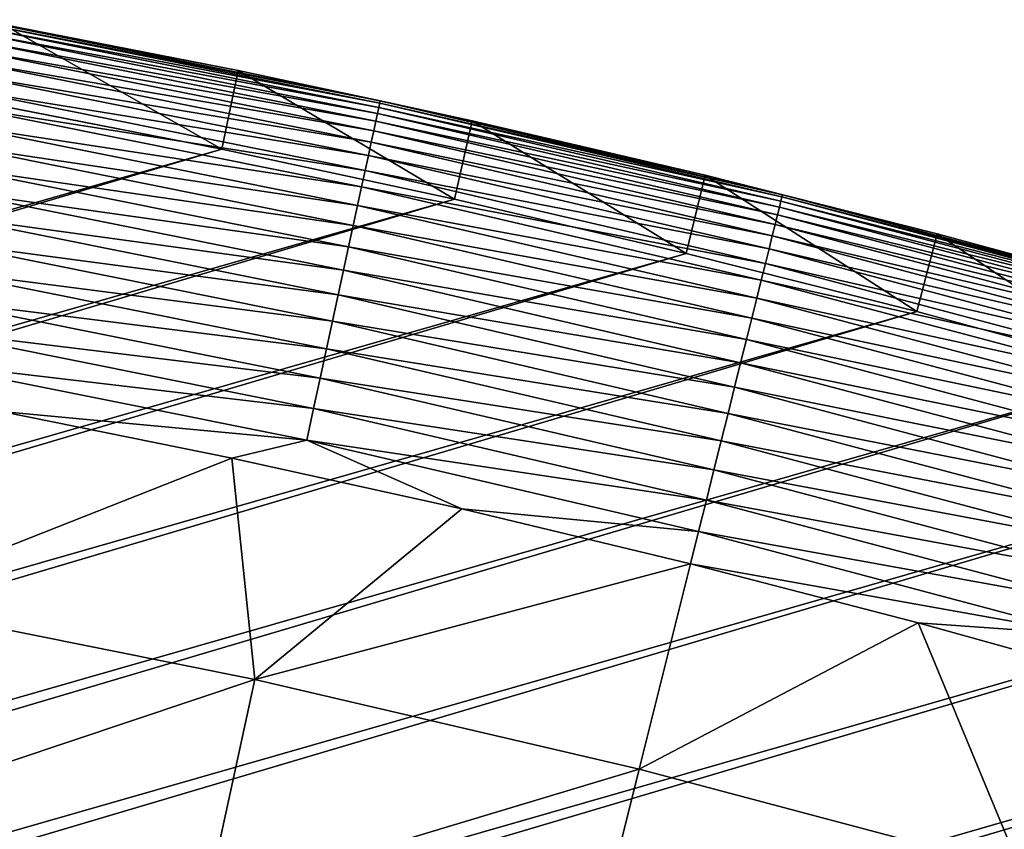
# Model space of a CAD drawing. Header units: millimetres. Extents: x -50 to 50, y -50 to 50.
# Tile 532 of 562: x 9.2 to 12.9, y 46.1 to 49.2. Entities that reach past the tile are written whole.
import ezdxf

# ---------------------------------------------------------------- set-up
doc = ezdxf.new("R2010")
doc.units = ezdxf.units.MM
doc.header["$LTSCALE"] = 65.185185
for name, color, linetype in [('36', 7, 'CONTINUOUS'), ('38', 7, 'CONTINUOUS'), ('39', 7, 'CONTINUOUS'), ('41', 7, 'CONTINUOUS'), ('43', 7, 'CONTINUOUS')]:
    doc.layers.add(name, color=color, linetype=linetype)

msp = doc.modelspace()

# ---------------------------------------------------------------- linework, layer by layer
at = {"layer": '36', "color": 15, "linetype": 'Continuous', "true_color": 0xaf503c}
for points in [[(9.1808, 47.7067, 0.23), (10.0405, 47.5331, 0.23), (8.6825, 46.9977, -0.4273), (9.1808, 47.7067, 0.23)], [(8.6825, 46.9977, -0.4273), (10.0405, 47.5331, 0.23), (10.1256, 46.7079, -0.4273), (8.6825, 46.9977, -0.4273)], [(10.0405, 47.5331, 0.23), (10.897, 47.344, 0.23), (10.1256, 46.7079, -0.4273), (10.0405, 47.5331, 0.23)], [(10.897, 47.344, 0.23), (11.75, 47.1395, 0.23), (10.1256, 46.7079, -0.4273), (10.897, 47.344, 0.23)], [(10.1256, 46.7079, -0.4273), (11.75, 47.1395, 0.23), (11.5591, 46.3739, -0.4273), (10.1256, 46.7079, -0.4273)], [(11.75, 47.1395, 0.23), (12.5991, 46.9197, 0.23), (11.5591, 46.3739, -0.4273), (11.75, 47.1395, 0.23)], [(8.6825, 46.9977, -0.4273), (10.1256, 46.7079, -0.4273), (8.5301, 46.1732, -1.106), (8.6825, 46.9977, -0.4273)], [(11.5591, 46.3739, -0.4273), (12.5991, 46.9197, 0.23), (12.9816, 45.9958, -0.4273), (11.5591, 46.3739, -0.4273)], [(12.5991, 46.9197, 0.23), (13.4441, 46.6845, 0.23), (12.9816, 45.9958, -0.4273), (12.5991, 46.9197, 0.23)], [(8.5301, 46.1732, -1.106), (10.1256, 46.7079, -0.4273), (9.9479, 45.8886, -1.106), (8.5301, 46.1732, -1.106)], [(10.1256, 46.7079, -0.4273), (11.5591, 46.3739, -0.4273), (9.9479, 45.8886, -1.106), (10.1256, 46.7079, -0.4273)], [(9.9479, 45.8886, -1.106), (11.5591, 46.3739, -0.4273), (11.3563, 45.5604, -1.106), (9.9479, 45.8886, -1.106)], [(11.5591, 46.3739, -0.4273), (12.9816, 45.9958, -0.4273), (11.3563, 45.5604, -1.106), (11.5591, 46.3739, -0.4273)], [(8.5301, 46.1732, -1.106), (9.9479, 45.8886, -1.106), (8.376, 45.3393, -1.7726), (8.5301, 46.1732, -1.106)]]:
    msp.add_3dface(points, dxfattribs=at)
at = {"layer": '38', "color": 15, "linetype": 'Continuous', "true_color": 0xaf503c}
for points in [[(9.1872, 49.1508, 4.2), (10.063, 48.9789, 4.2), (9.1872, 49.1508, 3.33), (9.1872, 49.1508, 4.2)], [(9.1872, 49.1508, 3.33), (10.063, 48.9789, 4.2), (10.063, 48.9789, 3.33), (9.1872, 49.1508, 3.33)], [(10.063, 48.9789, 4.2), (10.9356, 48.7915, 4.2), (10.063, 48.9789, 3.33), (10.063, 48.9789, 4.2)], [(10.063, 48.9789, 3.33), (10.9356, 48.7915, 4.2), (10.9356, 48.7915, 3.33), (10.063, 48.9789, 3.33)], [(10.9356, 48.7915, 3.33), (11.8046, 48.5884, 4.2), (11.8046, 48.5884, 3.33), (10.9356, 48.7915, 3.33)], [(10.9356, 48.7915, 4.2), (11.8046, 48.5884, 4.2), (10.9356, 48.7915, 3.33), (10.9356, 48.7915, 4.2)], [(11.8046, 48.5884, 4.2), (12.67, 48.37, 4.2), (11.8046, 48.5884, 3.33), (11.8046, 48.5884, 4.2)], [(11.8046, 48.5884, 3.33), (12.67, 48.37, 4.2), (12.67, 48.37, 3.33), (11.8046, 48.5884, 3.33)], [(12.67, 48.37, 3.33), (13.5313, 48.1361, 4.2), (13.5313, 48.1361, 3.33), (12.67, 48.37, 3.33)], [(12.67, 48.37, 4.2), (13.5313, 48.1361, 4.2), (12.67, 48.37, 3.33), (12.67, 48.37, 4.2)]]:
    msp.add_3dface(points, dxfattribs=at)
at = {"layer": '39', "color": 15, "linetype": 'Continuous', "true_color": 0xaf503c}
for points in [[(10.0025, 48.6851, 4.5), (9.1321, 48.8559, 4.5), (-34.2852, 35.9858, 4.5), (10.0025, 48.6851, 4.5)], [(10.87, 48.4987, 4.5), (10.0025, 48.6851, 4.5), (-34.9221, 35.3681, 4.5), (10.87, 48.4987, 4.5)], [(-34.9221, 35.3681, 4.5), (10.0025, 48.6851, 4.5), (-34.2852, 35.9858, 4.5), (-34.9221, 35.3681, 4.5)], [(11.7338, 48.2969, 4.5), (10.87, 48.4987, 4.5), (-35.5477, 34.7392, 4.5), (11.7338, 48.2969, 4.5)], [(-35.5477, 34.7392, 4.5), (10.87, 48.4987, 4.5), (-34.9221, 35.3681, 4.5), (-35.5477, 34.7392, 4.5)], [(12.594, 48.0797, 4.5), (11.7338, 48.2969, 4.5), (-36.1621, 34.0992, 4.5), (12.594, 48.0797, 4.5)], [(-36.1621, 34.0992, 4.5), (11.7338, 48.2969, 4.5), (-35.5477, 34.7392, 4.5), (-36.1621, 34.0992, 4.5)], [(13.45, 47.8473, 4.5), (12.594, 48.0797, 4.5), (-36.7649, 33.4484, 4.5), (13.45, 47.8473, 4.5)], [(-36.7649, 33.4484, 4.5), (12.594, 48.0797, 4.5), (-36.1621, 34.0992, 4.5), (-36.7649, 33.4484, 4.5)], [(14.3019, 47.5995, 4.5), (13.45, 47.8473, 4.5), (-37.356, 32.7868, 4.5), (14.3019, 47.5995, 4.5)], [(-37.356, 32.7868, 4.5), (13.45, 47.8473, 4.5), (-36.7649, 33.4484, 4.5), (-37.356, 32.7868, 4.5)], [(15.1491, 47.3366, 4.5), (14.3019, 47.5995, 4.5), (-37.9352, 32.1149, 4.5), (15.1491, 47.3366, 4.5)], [(-37.9352, 32.1149, 4.5), (14.3019, 47.5995, 4.5), (-37.356, 32.7868, 4.5), (-37.9352, 32.1149, 4.5)], [(15.9917, 47.0586, 4.5), (15.1491, 47.3366, 4.5), (-38.5024, 31.4327, 4.5), (15.9917, 47.0586, 4.5)], [(-38.5024, 31.4327, 4.5), (15.1491, 47.3366, 4.5), (-37.9352, 32.1149, 4.5), (-38.5024, 31.4327, 4.5)], [(-39.0572, 30.7406, 4.5), (15.9917, 47.0586, 4.5), (-38.5024, 31.4327, 4.5), (-39.0572, 30.7406, 4.5)], [(16.829, 46.7657, 4.5), (15.9917, 47.0586, 4.5), (-39.0572, 30.7406, 4.5), (16.829, 46.7657, 4.5)], [(-39.5997, 30.0385, 4.5), (16.829, 46.7657, 4.5), (-39.0572, 30.7406, 4.5), (-39.5997, 30.0385, 4.5)], [(17.661, 46.4578, 4.5), (16.829, 46.7657, 4.5), (-39.5997, 30.0385, 4.5), (17.661, 46.4578, 4.5)], [(18.4873, 46.1351, 4.5), (17.661, 46.4578, 4.5), (-40.1294, 29.327, 4.5), (18.4873, 46.1351, 4.5)], [(-40.1294, 29.327, 4.5), (17.661, 46.4578, 4.5), (-39.5997, 30.0385, 4.5), (-40.1294, 29.327, 4.5)]]:
    msp.add_3dface(points, dxfattribs=at)
at = {"layer": '41', "color": 15, "linetype": 'Continuous', "true_color": 0xaf503c}
for points in [[(10.5915, 48.8565, 2.9946), (9.0792, 49.144, 2.8275), (9.082, 49.1596, 2.9946), (10.5915, 48.8565, 2.9946)], [(10.5934, 48.8651, 3.1623), (9.082, 49.1596, 2.9946), (9.0836, 49.1682, 3.1623), (10.5934, 48.8651, 3.1623)], [(10.5915, 48.8565, 2.9946), (9.082, 49.1596, 2.9946), (10.5934, 48.8651, 3.1623), (10.5915, 48.8565, 2.9946)], [(10.063, 48.9789, 3.33), (10.5934, 48.8651, 3.1623), (9.0836, 49.1682, 3.1623), (10.063, 48.9789, 3.33)], [(9.1872, 49.1508, 3.33), (10.063, 48.9789, 3.33), (9.0836, 49.1682, 3.1623), (9.1872, 49.1508, 3.33)], [(10.5833, 48.8187, 2.6612), (9.0696, 49.0923, 2.496), (9.075, 49.1215, 2.6612), (10.5833, 48.8187, 2.6612)], [(10.5882, 48.841, 2.8275), (9.075, 49.1215, 2.6612), (9.0792, 49.144, 2.8275), (10.5882, 48.841, 2.8275)], [(10.5833, 48.8187, 2.6612), (9.075, 49.1215, 2.6612), (10.5882, 48.841, 2.8275), (10.5833, 48.8187, 2.6612)], [(10.5882, 48.841, 2.8275), (9.0792, 49.144, 2.8275), (10.5915, 48.8565, 2.9946), (10.5882, 48.841, 2.8275)], [(10.577, 48.7896, 2.496), (9.0629, 49.0562, 2.3321), (9.0696, 49.0923, 2.496), (10.577, 48.7896, 2.496)], [(10.577, 48.7896, 2.496), (9.0696, 49.0923, 2.496), (10.5833, 48.8187, 2.6612), (10.577, 48.7896, 2.496)], [(10.5692, 48.7538, 2.3321), (9.055, 49.0134, 2.17), (9.0629, 49.0562, 2.3321), (10.5692, 48.7538, 2.3321)], [(10.5692, 48.7538, 2.3321), (9.0629, 49.0562, 2.3321), (10.577, 48.7896, 2.496), (10.5692, 48.7538, 2.3321)], [(10.56, 48.7112, 2.17), (9.0459, 48.964, 2.0098), (9.055, 49.0134, 2.17), (10.56, 48.7112, 2.17)], [(10.56, 48.7112, 2.17), (9.055, 49.0134, 2.17), (10.5692, 48.7538, 2.3321), (10.56, 48.7112, 2.17)], [(10.063, 48.9789, 3.33), (10.9356, 48.7915, 3.33), (10.5934, 48.8651, 3.1623), (10.063, 48.9789, 3.33)], [(10.5494, 48.6621, 2.0098), (9.0355, 48.908, 1.8519), (9.0459, 48.964, 2.0098), (10.5494, 48.6621, 2.0098)], [(10.5494, 48.6621, 2.0098), (9.0459, 48.964, 2.0098), (10.56, 48.7112, 2.17), (10.5494, 48.6621, 2.0098)], [(10.5373, 48.6065, 1.8519), (9.024, 48.8455, 1.6965), (9.0355, 48.908, 1.8519), (10.5373, 48.6065, 1.8519)], [(10.5373, 48.6065, 1.8519), (9.0355, 48.908, 1.8519), (10.5494, 48.6621, 2.0098), (10.5373, 48.6065, 1.8519)], [(12.0931, 48.5156, 3.1623), (10.5915, 48.8565, 2.9946), (10.5934, 48.8651, 3.1623), (12.0931, 48.5156, 3.1623)], [(11.8046, 48.5884, 3.33), (12.0931, 48.5156, 3.1623), (10.5934, 48.8651, 3.1623), (11.8046, 48.5884, 3.33)], [(10.9356, 48.7915, 3.33), (11.8046, 48.5884, 3.33), (10.5934, 48.8651, 3.1623), (10.9356, 48.7915, 3.33)], [(10.5238, 48.5444, 1.6965), (9.0113, 48.7767, 1.5439), (9.024, 48.8455, 1.6965), (10.5238, 48.5444, 1.6965)], [(10.5238, 48.5444, 1.6965), (9.024, 48.8455, 1.6965), (10.5373, 48.6065, 1.8519), (10.5238, 48.5444, 1.6965)], [(12.0871, 48.4917, 2.8275), (10.5833, 48.8187, 2.6612), (10.5882, 48.841, 2.8275), (12.0871, 48.4917, 2.8275)], [(12.091, 48.5071, 2.9946), (10.5882, 48.841, 2.8275), (10.5915, 48.8565, 2.9946), (12.091, 48.5071, 2.9946)], [(12.0871, 48.4917, 2.8275), (10.5882, 48.841, 2.8275), (12.091, 48.5071, 2.9946), (12.0871, 48.4917, 2.8275)], [(12.091, 48.5071, 2.9946), (10.5915, 48.8565, 2.9946), (12.0931, 48.5156, 3.1623), (12.091, 48.5071, 2.9946)], [(12.0744, 48.4407, 2.496), (10.5692, 48.7538, 2.3321), (10.577, 48.7896, 2.496), (12.0744, 48.4407, 2.496)], [(12.0816, 48.4696, 2.6612), (10.577, 48.7896, 2.496), (10.5833, 48.8187, 2.6612), (12.0816, 48.4696, 2.6612)], [(12.0744, 48.4407, 2.496), (10.577, 48.7896, 2.496), (12.0816, 48.4696, 2.6612), (12.0744, 48.4407, 2.496)], [(12.0816, 48.4696, 2.6612), (10.5833, 48.8187, 2.6612), (12.0871, 48.4917, 2.8275), (12.0816, 48.4696, 2.6612)], [(10.509, 48.476, 1.5439), (8.9974, 48.7017, 1.3943), (9.0113, 48.7767, 1.5439), (10.509, 48.476, 1.5439)], [(10.509, 48.476, 1.5439), (9.0113, 48.7767, 1.5439), (10.5238, 48.5444, 1.6965), (10.509, 48.476, 1.5439)], [(12.0655, 48.4051, 2.3321), (10.56, 48.7112, 2.17), (10.5692, 48.7538, 2.3321), (12.0655, 48.4051, 2.3321)], [(12.0655, 48.4051, 2.3321), (10.5692, 48.7538, 2.3321), (12.0744, 48.4407, 2.496), (12.0655, 48.4051, 2.3321)], [(10.4928, 48.4014, 1.3943), (8.9824, 48.6205, 1.2481), (8.9974, 48.7017, 1.3943), (10.4928, 48.4014, 1.3943)], [(10.4928, 48.4014, 1.3943), (8.9974, 48.7017, 1.3943), (10.509, 48.476, 1.5439), (10.4928, 48.4014, 1.3943)], [(12.055, 48.3629, 2.17), (10.5494, 48.6621, 2.0098), (10.56, 48.7112, 2.17), (12.055, 48.3629, 2.17)], [(12.055, 48.3629, 2.17), (10.56, 48.7112, 2.17), (12.0655, 48.4051, 2.3321), (12.055, 48.3629, 2.17)], [(12.0428, 48.3141, 2.0098), (10.5373, 48.6065, 1.8519), (10.5494, 48.6621, 2.0098), (12.0428, 48.3141, 2.0098)], [(12.0428, 48.3141, 2.0098), (10.5494, 48.6621, 2.0098), (12.055, 48.3629, 2.17), (12.0428, 48.3141, 2.0098)], [(10.4754, 48.3208, 1.2481), (8.9663, 48.5334, 1.1055), (8.9824, 48.6205, 1.2481), (10.4754, 48.3208, 1.2481)], [(10.4754, 48.3208, 1.2481), (8.9824, 48.6205, 1.2481), (10.4928, 48.4014, 1.3943), (10.4754, 48.3208, 1.2481)], [(12.0291, 48.2588, 1.8519), (10.5238, 48.5444, 1.6965), (10.5373, 48.6065, 1.8519), (12.0291, 48.2588, 1.8519)], [(12.0291, 48.2588, 1.8519), (10.5373, 48.6065, 1.8519), (12.0428, 48.3141, 2.0098), (12.0291, 48.2588, 1.8519)], [(11.8046, 48.5884, 3.33), (12.67, 48.37, 3.33), (12.0931, 48.5156, 3.1623), (11.8046, 48.5884, 3.33)], [(10.4566, 48.2342, 1.1055), (8.9492, 48.4405, 0.9667), (8.9663, 48.5334, 1.1055), (10.4566, 48.2342, 1.1055)], [(10.4566, 48.2342, 1.1055), (8.9663, 48.5334, 1.1055), (10.4754, 48.3208, 1.2481), (10.4566, 48.2342, 1.1055)], [(12.0137, 48.1972, 1.6965), (10.509, 48.476, 1.5439), (10.5238, 48.5444, 1.6965), (12.0137, 48.1972, 1.6965)], [(12.0137, 48.1972, 1.6965), (10.5238, 48.5444, 1.6965), (12.0291, 48.2588, 1.8519), (12.0137, 48.1972, 1.6965)], [(13.5789, 48.1116, 2.9946), (12.0871, 48.4917, 2.8275), (12.091, 48.5071, 2.9946), (13.5789, 48.1116, 2.9946)], [(13.5813, 48.1201, 3.1623), (12.091, 48.5071, 2.9946), (12.0931, 48.5156, 3.1623), (13.5813, 48.1201, 3.1623)], [(13.5789, 48.1116, 2.9946), (12.091, 48.5071, 2.9946), (13.5813, 48.1201, 3.1623), (13.5789, 48.1116, 2.9946)], [(13.5313, 48.1361, 3.33), (13.5813, 48.1201, 3.1623), (12.0931, 48.5156, 3.1623), (13.5313, 48.1361, 3.33)], [(12.67, 48.37, 3.33), (13.5313, 48.1361, 3.33), (12.0931, 48.5156, 3.1623), (12.67, 48.37, 3.33)], [(11.9968, 48.1293, 1.5439), (10.4928, 48.4014, 1.3943), (10.509, 48.476, 1.5439), (11.9968, 48.1293, 1.5439)], [(11.9968, 48.1293, 1.5439), (10.509, 48.476, 1.5439), (12.0137, 48.1972, 1.6965), (11.9968, 48.1293, 1.5439)], [(13.5684, 48.0744, 2.6612), (12.0744, 48.4407, 2.496), (12.0816, 48.4696, 2.6612), (13.5684, 48.0744, 2.6612)], [(13.5746, 48.0964, 2.8275), (12.0816, 48.4696, 2.6612), (12.0871, 48.4917, 2.8275), (13.5746, 48.0964, 2.8275)], [(13.5684, 48.0744, 2.6612), (12.0816, 48.4696, 2.6612), (13.5746, 48.0964, 2.8275), (13.5684, 48.0744, 2.6612)], [(13.5746, 48.0964, 2.8275), (12.0871, 48.4917, 2.8275), (13.5789, 48.1116, 2.9946), (13.5746, 48.0964, 2.8275)], [(10.4366, 48.1419, 0.9667), (8.9309, 48.342, 0.832), (8.9492, 48.4405, 0.9667), (10.4366, 48.1419, 0.9667)], [(10.4366, 48.1419, 0.9667), (8.9492, 48.4405, 0.9667), (10.4566, 48.2342, 1.1055), (10.4366, 48.1419, 0.9667)], [(13.5603, 48.0458, 2.496), (12.0655, 48.4051, 2.3321), (12.0744, 48.4407, 2.496), (13.5603, 48.0458, 2.496)], [(13.5603, 48.0458, 2.496), (12.0744, 48.4407, 2.496), (13.5684, 48.0744, 2.6612), (13.5603, 48.0458, 2.496)], [(11.9783, 48.0553, 1.3943), (10.4754, 48.3208, 1.2481), (10.4928, 48.4014, 1.3943), (11.9783, 48.0553, 1.3943)], [(11.9783, 48.0553, 1.3943), (10.4928, 48.4014, 1.3943), (11.9968, 48.1293, 1.5439), (11.9783, 48.0553, 1.3943)], [(13.5504, 48.0105, 2.3321), (12.055, 48.3629, 2.17), (12.0655, 48.4051, 2.3321), (13.5504, 48.0105, 2.3321)], [(13.5504, 48.0105, 2.3321), (12.0655, 48.4051, 2.3321), (13.5603, 48.0458, 2.496), (13.5504, 48.0105, 2.3321)], [(13.5385, 47.9686, 2.17), (12.0428, 48.3141, 2.0098), (12.055, 48.3629, 2.17), (13.5385, 47.9686, 2.17)], [(13.5385, 47.9686, 2.17), (12.055, 48.3629, 2.17), (13.5504, 48.0105, 2.3321), (13.5385, 47.9686, 2.17)], [(10.4153, 48.044, 0.832), (8.9117, 48.238, 0.7017), (8.9309, 48.342, 0.832), (10.4153, 48.044, 0.832)], [(10.4153, 48.044, 0.832), (8.9309, 48.342, 0.832), (10.4366, 48.1419, 0.9667), (10.4153, 48.044, 0.832)], [(11.9583, 47.9752, 1.2481), (10.4566, 48.2342, 1.1055), (10.4754, 48.3208, 1.2481), (11.9583, 47.9752, 1.2481)], [(11.9583, 47.9752, 1.2481), (10.4754, 48.3208, 1.2481), (11.9783, 48.0553, 1.3943), (11.9583, 47.9752, 1.2481)], [(13.5249, 47.9202, 2.0098), (12.0291, 48.2588, 1.8519), (12.0428, 48.3141, 2.0098), (13.5249, 47.9202, 2.0098)], [(13.5249, 47.9202, 2.0098), (12.0428, 48.3141, 2.0098), (13.5385, 47.9686, 2.17), (13.5249, 47.9202, 2.0098)], [(10.3929, 47.9406, 0.7017), (8.8915, 48.1287, 0.5758), (8.9117, 48.238, 0.7017), (10.3929, 47.9406, 0.7017)], [(10.3929, 47.9406, 0.7017), (8.9117, 48.238, 0.7017), (10.4153, 48.044, 0.832), (10.3929, 47.9406, 0.7017)], [(13.5094, 47.8654, 1.8519), (12.0137, 48.1972, 1.6965), (12.0291, 48.2588, 1.8519), (13.5094, 47.8654, 1.8519)], [(13.5094, 47.8654, 1.8519), (12.0291, 48.2588, 1.8519), (13.5249, 47.9202, 2.0098), (13.5094, 47.8654, 1.8519)], [(11.9369, 47.8892, 1.1055), (10.4366, 48.1419, 0.9667), (10.4566, 48.2342, 1.1055), (11.9369, 47.8892, 1.1055)], [(11.9369, 47.8892, 1.1055), (10.4566, 48.2342, 1.1055), (11.9583, 47.9752, 1.2481), (11.9369, 47.8892, 1.1055)], [(13.4922, 47.8043, 1.6965), (11.9968, 48.1293, 1.5439), (12.0137, 48.1972, 1.6965), (13.4922, 47.8043, 1.6965)], [(13.4922, 47.8043, 1.6965), (12.0137, 48.1972, 1.6965), (13.5094, 47.8654, 1.8519), (13.4922, 47.8043, 1.6965)], [(10.3694, 47.832, 0.5758), (8.8704, 48.0143, 0.4548), (8.8915, 48.1287, 0.5758), (10.3694, 47.832, 0.5758)], [(10.3694, 47.832, 0.5758), (8.8915, 48.1287, 0.5758), (10.3929, 47.9406, 0.7017), (10.3694, 47.832, 0.5758)], [(11.9141, 47.7976, 0.9667), (10.4153, 48.044, 0.832), (10.4366, 48.1419, 0.9667), (11.9141, 47.7976, 0.9667)], [(11.9141, 47.7976, 0.9667), (10.4366, 48.1419, 0.9667), (11.9369, 47.8892, 1.1055), (11.9141, 47.7976, 0.9667)], [(13.4731, 47.737, 1.5439), (11.9783, 48.0553, 1.3943), (11.9968, 48.1293, 1.5439), (13.4731, 47.737, 1.5439)], [(13.4731, 47.737, 1.5439), (11.9968, 48.1293, 1.5439), (13.4922, 47.8043, 1.6965), (13.4731, 47.737, 1.5439)], [(13.4524, 47.6635, 1.3943), (11.9583, 47.9752, 1.2481), (11.9783, 48.0553, 1.3943), (13.4524, 47.6635, 1.3943)], [(13.4524, 47.6635, 1.3943), (11.9783, 48.0553, 1.3943), (13.4731, 47.737, 1.5439), (13.4524, 47.6635, 1.3943)], [(11.8898, 47.7004, 0.832), (10.3929, 47.9406, 0.7017), (10.4153, 48.044, 0.832), (11.8898, 47.7004, 0.832)], [(11.8898, 47.7004, 0.832), (10.4153, 48.044, 0.832), (11.9141, 47.7976, 0.9667), (11.8898, 47.7004, 0.832)], [(10.3447, 47.7183, 0.4548), (8.8483, 47.895, 0.3387), (8.8704, 48.0143, 0.4548), (10.3447, 47.7183, 0.4548)], [(10.3447, 47.7183, 0.4548), (8.8704, 48.0143, 0.4548), (10.3694, 47.832, 0.5758), (10.3447, 47.7183, 0.4548)], [(13.43, 47.5841, 1.2481), (11.9369, 47.8892, 1.1055), (11.9583, 47.9752, 1.2481), (13.43, 47.5841, 1.2481)], [(13.43, 47.5841, 1.2481), (11.9583, 47.9752, 1.2481), (13.4524, 47.6635, 1.3943), (13.43, 47.5841, 1.2481)], [(11.8642, 47.5977, 0.7017), (10.3694, 47.832, 0.5758), (10.3929, 47.9406, 0.7017), (11.8642, 47.5977, 0.7017)], [(11.8642, 47.5977, 0.7017), (10.3929, 47.9406, 0.7017), (11.8898, 47.7004, 0.832), (11.8642, 47.5977, 0.7017)], [(10.319, 47.5998, 0.3387), (8.8483, 47.895, 0.3387), (10.3447, 47.7183, 0.4548), (10.319, 47.5998, 0.3387)], [(10.319, 47.5998, 0.3387), (9.1808, 47.7067, 0.23), (8.8483, 47.895, 0.3387), (10.319, 47.5998, 0.3387)], [(13.4059, 47.4989, 1.1055), (11.9141, 47.7976, 0.9667), (11.9369, 47.8892, 1.1055), (13.4059, 47.4989, 1.1055)], [(13.4059, 47.4989, 1.1055), (11.9369, 47.8892, 1.1055), (13.43, 47.5841, 1.2481), (13.4059, 47.4989, 1.1055)], [(11.8373, 47.4899, 0.5758), (10.3447, 47.7183, 0.4548), (10.3694, 47.832, 0.5758), (11.8373, 47.4899, 0.5758)], [(11.8373, 47.4899, 0.5758), (10.3694, 47.832, 0.5758), (11.8642, 47.5977, 0.7017), (11.8373, 47.4899, 0.5758)], [(13.3803, 47.4079, 0.9667), (11.8898, 47.7004, 0.832), (11.9141, 47.7976, 0.9667), (13.3803, 47.4079, 0.9667)], [(13.3803, 47.4079, 0.9667), (11.9141, 47.7976, 0.9667), (13.4059, 47.4989, 1.1055), (13.3803, 47.4079, 0.9667)], [(10.0405, 47.5331, 0.23), (9.1808, 47.7067, 0.23), (10.319, 47.5998, 0.3387), (10.0405, 47.5331, 0.23)], [(11.8092, 47.377, 0.4548), (10.319, 47.5998, 0.3387), (10.3447, 47.7183, 0.4548), (11.8092, 47.377, 0.4548)], [(11.8092, 47.377, 0.4548), (10.3447, 47.7183, 0.4548), (11.8373, 47.4899, 0.5758), (11.8092, 47.377, 0.4548)], [(13.353, 47.3115, 0.832), (11.8642, 47.5977, 0.7017), (11.8898, 47.7004, 0.832), (13.353, 47.3115, 0.832)], [(13.353, 47.3115, 0.832), (11.8898, 47.7004, 0.832), (13.3803, 47.4079, 0.9667), (13.353, 47.3115, 0.832)], [(10.897, 47.344, 0.23), (10.0405, 47.5331, 0.23), (10.319, 47.5998, 0.3387), (10.897, 47.344, 0.23)], [(11.7799, 47.2593, 0.3387), (10.319, 47.5998, 0.3387), (11.8092, 47.377, 0.4548), (11.7799, 47.2593, 0.3387)], [(11.7799, 47.2593, 0.3387), (10.897, 47.344, 0.23), (10.319, 47.5998, 0.3387), (11.7799, 47.2593, 0.3387)], [(13.3243, 47.2097, 0.7017), (11.8373, 47.4899, 0.5758), (11.8642, 47.5977, 0.7017), (13.3243, 47.2097, 0.7017)], [(13.3243, 47.2097, 0.7017), (11.8642, 47.5977, 0.7017), (13.353, 47.3115, 0.832), (13.3243, 47.2097, 0.7017)], [(13.2941, 47.1028, 0.5758), (11.8092, 47.377, 0.4548), (11.8373, 47.4899, 0.5758), (13.2941, 47.1028, 0.5758)], [(13.2941, 47.1028, 0.5758), (11.8373, 47.4899, 0.5758), (13.3243, 47.2097, 0.7017), (13.2941, 47.1028, 0.5758)], [(13.2625, 46.9908, 0.4548), (11.7799, 47.2593, 0.3387), (11.8092, 47.377, 0.4548), (13.2625, 46.9908, 0.4548)], [(13.2625, 46.9908, 0.4548), (11.8092, 47.377, 0.4548), (13.2941, 47.1028, 0.5758), (13.2625, 46.9908, 0.4548)], [(11.75, 47.1395, 0.23), (10.897, 47.344, 0.23), (11.7799, 47.2593, 0.3387), (11.75, 47.1395, 0.23)], [(13.2295, 46.8741, 0.3387), (11.75, 47.1395, 0.23), (11.7799, 47.2593, 0.3387), (13.2295, 46.8741, 0.3387)], [(13.2295, 46.8741, 0.3387), (11.7799, 47.2593, 0.3387), (13.2625, 46.9908, 0.4548), (13.2295, 46.8741, 0.3387)], [(12.5991, 46.9197, 0.23), (11.75, 47.1395, 0.23), (13.2295, 46.8741, 0.3387), (12.5991, 46.9197, 0.23)], [(13.4441, 46.6845, 0.23), (12.5991, 46.9197, 0.23), (13.2295, 46.8741, 0.3387), (13.4441, 46.6845, 0.23)]]:
    msp.add_3dface(points, dxfattribs=at)
at = {"layer": '43', "color": 15, "linetype": 'Continuous', "true_color": 0xaf503c}
for points in [[(9.1872, 49.1508, 4.2), (9.1321, 48.8559, 4.5), (10.0025, 48.6851, 4.5), (9.1872, 49.1508, 4.2)], [(10.063, 48.9789, 4.2), (9.1872, 49.1508, 4.2), (10.0025, 48.6851, 4.5), (10.063, 48.9789, 4.2)], [(10.063, 48.9789, 4.2), (10.0025, 48.6851, 4.5), (10.87, 48.4987, 4.5), (10.063, 48.9789, 4.2)], [(10.9356, 48.7915, 4.2), (10.063, 48.9789, 4.2), (10.87, 48.4987, 4.5), (10.9356, 48.7915, 4.2)], [(10.9356, 48.7915, 4.2), (10.87, 48.4987, 4.5), (11.7338, 48.2969, 4.5), (10.9356, 48.7915, 4.2)], [(11.8046, 48.5884, 4.2), (10.9356, 48.7915, 4.2), (11.7338, 48.2969, 4.5), (11.8046, 48.5884, 4.2)], [(11.8046, 48.5884, 4.2), (11.7338, 48.2969, 4.5), (12.594, 48.0797, 4.5), (11.8046, 48.5884, 4.2)], [(12.67, 48.37, 4.2), (11.8046, 48.5884, 4.2), (12.594, 48.0797, 4.5), (12.67, 48.37, 4.2)], [(12.67, 48.37, 4.2), (12.594, 48.0797, 4.5), (13.45, 47.8473, 4.5), (12.67, 48.37, 4.2)], [(13.5313, 48.1361, 4.2), (12.67, 48.37, 4.2), (13.45, 47.8473, 4.5), (13.5313, 48.1361, 4.2)]]:
    msp.add_3dface(points, dxfattribs=at)

doc.saveas('drawing.dxf')
